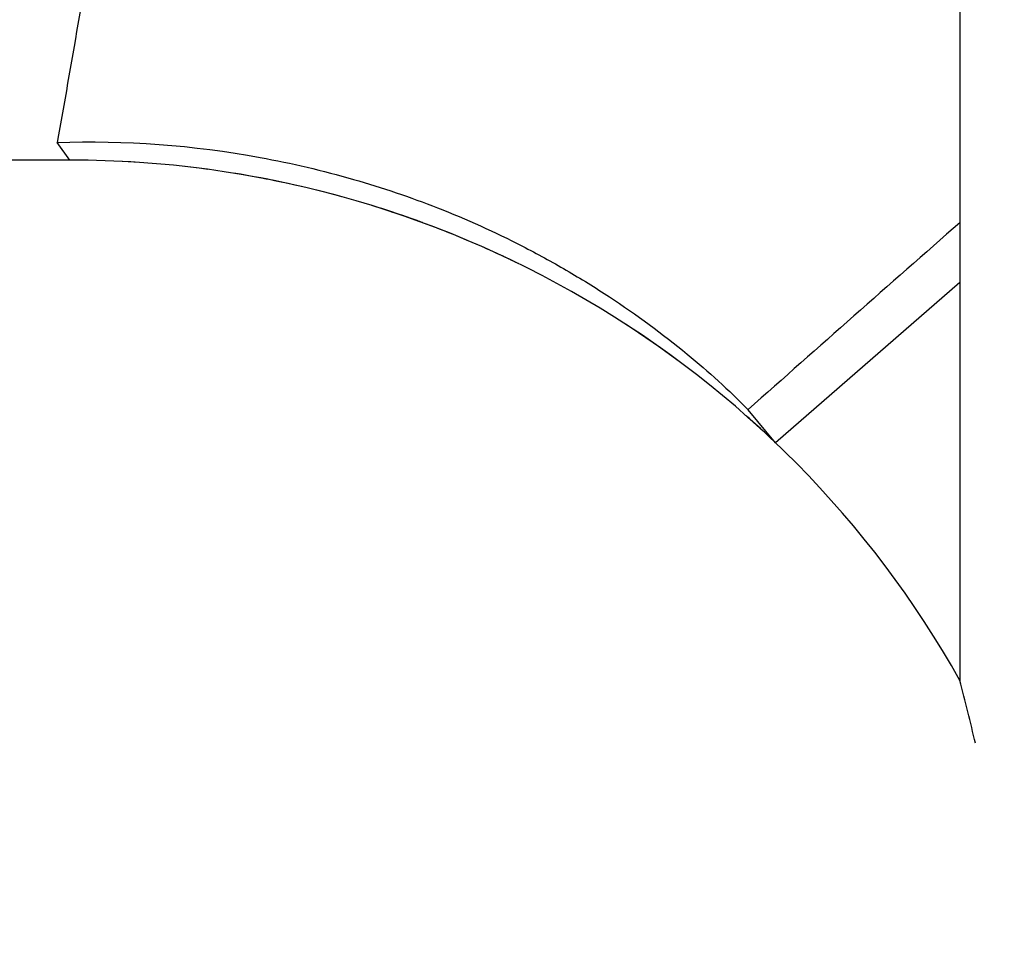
# Model space of a CAD drawing. Header units: millimetres. Extents: x 1117 to 38156, y -1945 to 7303.
# Tile 486 of 656: x 20122 to 20160, y 2559 to 2594. Entities that reach past the tile are written whole.
import ezdxf

# ---------------------------------------------------------------- set-up
doc = ezdxf.new("R2010")
doc.units = ezdxf.units.MM

msp = doc.modelspace()

# ---------------------------------------------------------------- linework, layer by layer
at = {"color": 7, "linetype": 'Continuous'}
for p, q in [((20158.348, 2606.295), (20158.348, 2568.508)), ((20124.305, 2588.403), (20123.825, 2589.082)), ((20124.348, 2588.403), (20049.326, 2588.403)), ((20136.615, 2586.423), (20136.641, 2586.415)), ((20158.348, 2583.728), (20151.295, 2577.596)), ((20151.295, 2577.596), (20150.246, 2578.86))]:
    msp.add_line(p, q, dxfattribs=at)
msp.add_circle((20124.348, 2549.403), 69, dxfattribs=at)
for centre, radius, start, end in [((20124.348, 2549.145), 39.258, 89.6696, 90.0001), ((20124.348, 2549.403), 39, 29.3308, 90), ((20124.35, 2549.468), 38.935, 82.2746, 90.0039), ((20124.349, 2549.248), 39.155, 89.4956, 89.6695), ((20124.382, 2549.573), 38.827, 74.567, 80.8244), ((20124.525, 2550.301), 38.084, 78.6982, 79.0583), ((20124.647, 2550.203), 38.147, 70.5051, 72.9169), ((20124.286, 2549.241), 39.174, 67.1241, 71.6152), ((20124.953, 2551.107), 37.193, 69.7982, 70.4846), ((21153.589, 1450.34), 1510.052, 131.229619, 131.639613), ((20124.668, 2550.103), 38.231, 63.9594, 67.1489), ((20124.713, 2550.179), 38.142, 63.9528, 65.2269), ((20125.099, 2550.514), 37.659, 54.2891, 57.0468), ((20124.65, 2549.839), 38.469, 53.2483, 55.33), ((20124.801, 2549.913), 38.318, 47.5319, 48.5443), ((20124.303, 2549.37), 39.055, 46.4709, 47.5306), ((20081.394, 2548.361), 79.547, 12.88676, 14.67107)]:
    msp.add_arc(centre, radius, start, end, dxfattribs=at)
for points, knots in [([(20126.853, 2607.171), (20126.373, 2604.154), (20125.397, 2598.119), (20124.367, 2592.092), (20123.825, 2589.082)], [0, 0, 0, 0, 0.499634, 1, 1, 1, 1]), ([(20123.825, 2589.082), (20126.418, 2589.172), (20130.265, 2588.882), (20134.539, 2587.873), (20136.788, 2587.174), (20138.964, 2586.376), (20141.143, 2585.393), (20143.311, 2584.203), (20145.454, 2582.881), (20147.817, 2581.144), (20149.513, 2579.612), (20150.246, 2578.86)], [0, 0, 0, 0, 0.267502, 0.393548, 0.452246, 0.510171, 0.632386, 0.69818, 0.764992, 0.891795, 1, 1, 1, 1])]:
    msp.add_open_spline(points, degree=3, knots=knots, dxfattribs=at)

doc.saveas('drawing.dxf')
